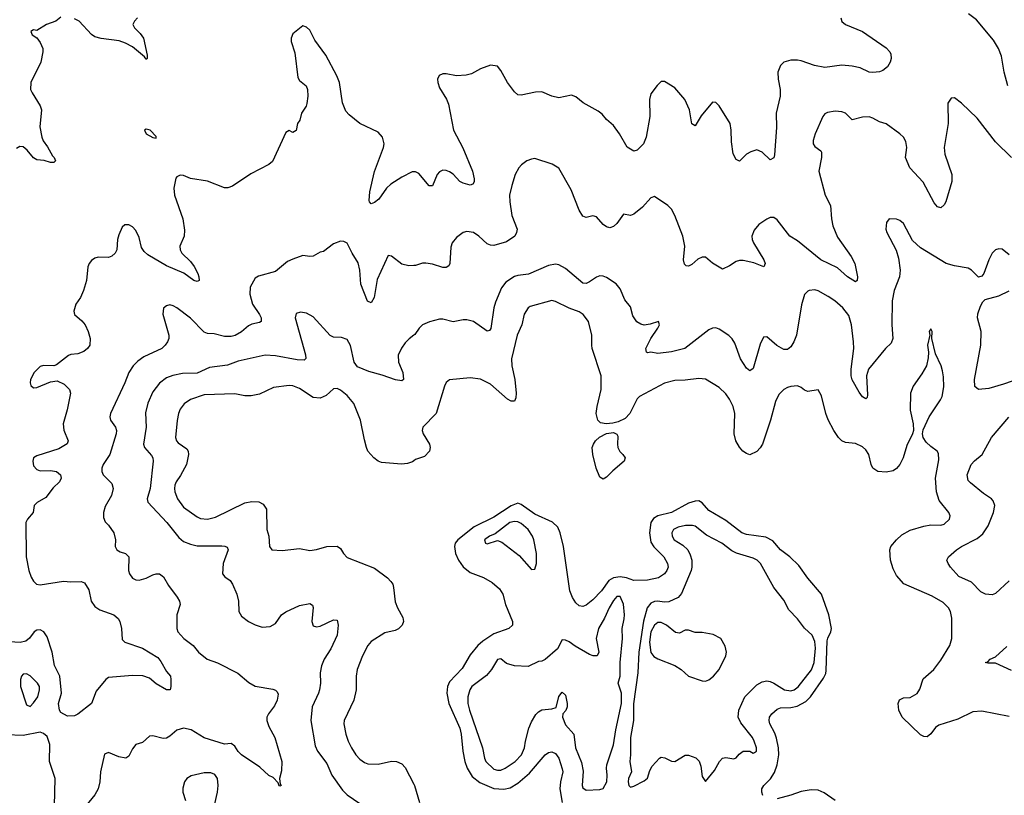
# Model space of a CAD drawing. Header units: inches. Extents: x 1771504 to 1971212, y 471788 to 643615.
# Tile 389 of 587: x 1877689 to 1883462, y 583092 to 587638. Entities that reach past the tile are written whole.
import ezdxf

# ---------------------------------------------------------------- set-up
doc = ezdxf.new("R2010")
doc.units = ezdxf.units.IN
doc.header["$MEASUREMENT"] = 0
doc.layers.add('B8578', color=7, linetype='Continuous')
doc.layers.add('B8588', color=7, linetype='Continuous')

msp = doc.modelspace()

# ---------------------------------------------------------------- linework, layer by layer
at = {"layer": 'B8578', "color": 5}
for points, elevation in [([(1877930, 587653.7), (1877902, 587630), (1877847.3, 587610), (1877790, 587574), (1877770, 587578), (1877754, 587570), (1877762, 587550), (1877790, 587532), (1877810, 587504.7), (1877825.5, 587470), (1877826, 587450), (1877814, 587390), (1877755.3, 587270), (1877753.7, 587230), (1877761.7, 587210), (1877810, 587134), (1877817.5, 587110), (1877807.7, 587010), (1877818.9, 586950), (1877827.5, 586927.5), (1877852.8, 586892.8), (1877881.1, 586841.1), (1877892.2, 586830), (1877899.1, 586810), (1877890, 586802), (1877870, 586800.5), (1877833.2, 586813.2), (1877790, 586817.7), (1877770, 586828), (1877733.4, 586873.4), (1877710, 586892.1), (1877690, 586894.8), (1877670, 586883.6)], 380), ([(1878380.3, 587650), (1878361.7, 587630), (1878352.9, 587610), (1878362, 587590), (1878396.5, 587556.5), (1878414.4, 587530), (1878436.1, 587430), (1878437.3, 587410), (1878433.3, 587406.7), (1878430, 587406.6), (1878421.3, 587421.3), (1878350, 587479.5), (1878310, 587501.3), (1878273.5, 587513.5), (1878167.3, 587527.3), (1878130, 587538.2), (1878110, 587551.1), (1878038, 587630), (1878010, 587644.1)], 380), ([(1880000, 586746), (1879990, 586745.6), (1879930, 586715.9), (1879865.5, 586674.5), (1879840.2, 586650), (1879794.7, 586585.3), (1879770, 586566.6), (1879750, 586559.5), (1879739.5, 586570), (1879738.4, 586578.4), (1879741.7, 586630), (1879768.7, 586748.7), (1879822.9, 586890), (1879825.7, 586910), (1879815.8, 586950), (1879790, 586979.8), (1879684.2, 587030), (1879621.2, 587081.2), (1879602.1, 587102.1), (1879581.4, 587150), (1879564.1, 587270), (1879548.4, 587308.4), (1879485.1, 587430), (1879419.1, 587519.1), (1879390, 587577.2), (1879370, 587594), (1879350, 587602), (1879290, 587555.3), (1879280.5, 587530), (1879281.6, 587510), (1879303.4, 587443.4), (1879320, 587300), (1879330, 587281.3), (1879368.2, 587250), (1879376, 587230), (1879377.8, 587190), (1879372.8, 587147.3), (1879368.8, 587131.2), (1879341, 587090), (1879331, 587050), (1879318, 587030), (1879310, 586988), (1879290, 586978), (1879270, 586988), (1879250, 586978), (1879172.3, 586807.7), (1879150, 586789.2), (1879045.3, 586734.7), (1878937.2, 586662.8), (1878910, 586652.3), (1878890, 586652.3), (1878790, 586692.4), (1878690, 586706.6), (1878650, 586724.2), (1878630, 586727.3), (1878610, 586718), (1878604.9, 586710), (1878592.9, 586650), (1878597.8, 586610), (1878645.3, 586470), (1878654.9, 586405.1), (1878653.7, 586370), (1878629, 586311), (1878630.3, 586290), (1878639.6, 586270), (1878690, 586220.3), (1878711.4, 586191.4), (1878733.6, 586150), (1878740.3, 586130), (1878740.7, 586110), (1878730, 586103.6), (1878710, 586109.8), (1878651.8, 586151.8), (1878550, 586195), (1878440.9, 586260.9), (1878419.2, 586279.2), (1878403.6, 586303.6), (1878390, 586360.7), (1878370, 586403.1), (1878350, 586423.1), (1878330, 586435.1), (1878305, 586435), (1878290, 586422.9), (1878270, 586378), (1878262.6, 586350), (1878258.9, 586290), (1878250, 586269.5), (1878230, 586251.6), (1878210, 586243.6), (1878150, 586246), (1878130, 586239.7), (1878110, 586227), (1878096.4, 586210), (1878088.9, 586190), (1878080.3, 586110), (1878062.6, 586050), (1878045.7, 586010), (1878018.9, 585970), (1878006, 585930), (1878010.6, 585910), (1878053.7, 585873.7), (1878073.7, 585850), (1878091.1, 585811.1), (1878102.6, 585770), (1878101.6, 585730), (1878087.7, 585710), (1878066.1, 585693.9), (1878030, 585680.5), (1877990, 585676.3), (1877974.8, 585670), (1877905.1, 585614.9), (1877890, 585609.3), (1877830, 585611.2), (1877810, 585605.1), (1877773.4, 585570), (1877753.4, 585530), (1877750.7, 585510), (1877754, 585494), (1877770, 585480.7), (1877790, 585483), (1877870, 585515.5), (1877910, 585520.5), (1877950, 585502), (1877980.5, 585470), (1877987.7, 585450), (1877968.6, 585351.4), (1877943.8, 585270), (1877947.9, 585232.1), (1877974.6, 585170), (1877967.6, 585152.4), (1877918, 585122), (1877790, 585081.6), (1877770.7, 585070), (1877765.7, 585050), (1877770, 585024), (1877790, 585001.3), (1877810, 584993.4), (1877870, 584996.5), (1877906, 584990), (1877928.2, 584970), (1877932.4, 584950), (1877922.4, 584930), (1877885.8, 584894.2), (1877843, 584837), (1877791.5, 584808.5), (1877773.6, 584790), (1877767.6, 584750), (1877735.1, 584710), (1877726.3, 584690), (1877727.7, 584490), (1877744, 584410), (1877757.5, 584370), (1877770, 584346.8), (1877787.6, 584330), (1877810, 584325.1), (1877946.1, 584346.1), (1877990, 584342.7), (1878050, 584346), (1878070, 584336.3), (1878095.4, 584295.4), (1878108.9, 584230), (1878130, 584198.4), (1878159, 584179), (1878240.7, 584150), (1878267.3, 584127.3), (1878277.1, 584110), (1878286.4, 584070), (1878290, 584005.5), (1878305.5, 583990), (1878410, 583954.4), (1878499, 583899), (1878517, 583877), (1878550, 583817.3), (1878573, 583790), (1878576.3, 583770), (1878576.3, 583730), (1878570.8, 583710), (1878550.3, 583709.7), (1878490, 583746), (1878450, 583779.3), (1878412, 583792), (1878350, 583794.7), (1878210, 583782.4), (1878194.9, 583770), (1878138, 583702), (1878110, 583629.6), (1878030, 583567), (1878010, 583558), (1877970, 583555.3), (1877930, 583577), (1877922.6, 583590), (1877917.2, 583630), (1877933.8, 583690), (1877923.9, 583790), (1877893.5, 583853.5), (1877879, 583930), (1877850, 584020.5), (1877831.6, 584050), (1877810, 584061.2), (1877790, 584059.8), (1877774.6, 584050), (1877746.8, 584013.2), (1877725.5, 583994.5), (1877692.2, 583987.8), (1877630, 583992.1)], 420), ([(1880000, 586197.2), (1879970, 586194.7), (1879930, 586205.1), (1879870, 586252.8), (1879850, 586255.6), (1879784.2, 586115.8), (1879766.7, 586010), (1879750, 585977.6), (1879728.8, 585988.8), (1879688.7, 586088.7), (1879683.9, 586170), (1879673.8, 586213.8), (1879637.6, 586270), (1879610, 586329.3), (1879590, 586338), (1879570, 586339.3), (1879530, 586323.7), (1879470, 586279.3), (1879450, 586276), (1879410, 586252.3), (1879390, 586249.4), (1879350, 586257), (1879290, 586235.1), (1879259.3, 586220.7), (1879190, 586162), (1879090, 586134.3), (1879070, 586122.9), (1879040.9, 586070), (1879038.6, 586030), (1879053.4, 585970), (1879094.5, 585910), (1879104.7, 585890), (1879104.4, 585870), (1879096.1, 585863.9), (1879050, 585853.5), (1879030, 585843.8), (1878990, 585808.9), (1878952.3, 585787.7), (1878930, 585781.7), (1878890, 585781), (1878830, 585796.8), (1878790, 585799.6), (1878770, 585807), (1878690, 585889.6), (1878610, 585949.6), (1878590, 585961.6), (1878570, 585967), (1878550, 585960.9), (1878532.8, 585947.2), (1878527.9, 585912.1), (1878564.6, 585790), (1878564.6, 585770), (1878555.3, 585750), (1878542.6, 585730), (1878522, 585710), (1878418, 585662), (1878382.6, 585637.4), (1878355.2, 585610), (1878329.2, 585570), (1878306.4, 585510), (1878222.6, 585330), (1878218.7, 585310), (1878222.4, 585290), (1878250.3, 585250), (1878256.5, 585230), (1878255.8, 585210), (1878217.3, 585090), (1878179.6, 585030), (1878171.5, 585010), (1878170.3, 584990), (1878178.3, 584970), (1878230, 584920.4), (1878236.9, 584890), (1878228.3, 584850), (1878190, 584785.2), (1878180.3, 584750), (1878180.5, 584720.5), (1878190, 584694.8), (1878210, 584674.8), (1878242, 584630), (1878250.5, 584590), (1878248.8, 584550), (1878258, 584530), (1878278.5, 584518.5), (1878310.7, 584510), (1878330.2, 584490.2), (1878327.6, 584410), (1878332.6, 584390), (1878350, 584363.7), (1878370, 584354.3), (1878390, 584352.9), (1878430, 584364), (1878470, 584384.2), (1878490, 584390.3), (1878510, 584390.3), (1878532.4, 584372.4), (1878561.5, 584321.5), (1878612.9, 584252.9), (1878626.4, 584230), (1878630.3, 584210), (1878610.2, 584150), (1878610.2, 584070), (1878616.9, 584050), (1878651.8, 584011.8), (1878707.2, 583970), (1878737.8, 583930), (1878788.8, 583890), (1878848.7, 583868.7), (1878968.2, 583808.2), (1879032.5, 583752.5), (1879070, 583732.2), (1879173.7, 583713.7), (1879190, 583707.7), (1879198.6, 583698.5), (1879204.4, 583684.4), (1879198.9, 583650), (1879183, 583617), (1879148.9, 583570), (1879138.9, 583550), (1879137.8, 583530), (1879150, 583495.5), (1879185, 583430), (1879227.1, 583290), (1879224.8, 583235.2), (1879213.4, 583190), (1879216.9, 583156.9), (1879222, 583150), (1879215.3, 583144.7), (1879210, 583146.6), (1879205.6, 583165.6), (1879175.8, 583195.8), (1879150, 583208.3), (1879096.4, 583256.4), (1878989.2, 583330), (1878970, 583349.2), (1878950, 583379.3), (1878930, 583395.1), (1878890, 583392.3), (1878770, 583428), (1878694.8, 583474.8), (1878650, 583486.3), (1878610, 583473.3), (1878570, 583438.4), (1878550, 583427.3), (1878530, 583425.1), (1878470, 583439.5), (1878450, 583438), (1878410, 583401.2), (1878370, 583389.2), (1878350, 583364), (1878330, 583321.2), (1878311.3, 583310), (1878270, 583316.9), (1878210, 583342), (1878186.9, 583333.1), (1878163.6, 583230), (1878159.2, 583170), (1878150.2, 583130), (1878130, 583095.1), (1878077.8, 583030)], 440), ([(1880000, 585788.7), (1879971.8, 585768.2), (1879950, 585744.5), (1879927.6, 585712.4), (1879908.6, 585671.4), (1879910.3, 585630), (1879935.8, 585570), (1879938.8, 585530), (1879930, 585521.2), (1879893.4, 585526.6), (1879814.9, 585554.9), (1879735.6, 585575.6), (1879670, 585603.6), (1879649.9, 585629.9), (1879628.7, 585728.7), (1879610, 585763.1), (1879575.3, 585775.3), (1879530, 585776.8), (1879510, 585786.8), (1879410, 585896.1), (1879370, 585917.6), (1879335.8, 585924.2), (1879310, 585915.1), (1879305.3, 585890), (1879365.8, 585674.2), (1879367, 585653), (1879357.6, 585642.4), (1879316.4, 585643.6), (1879190, 585668.2), (1879128.5, 585671.5), (1878970, 585636.8), (1878907.5, 585612.5), (1878801.4, 585598.6), (1878730, 585566.3), (1878644.7, 585564.7), (1878587.3, 585552.7), (1878550, 585538.2), (1878510, 585508.4), (1878470, 585456.3), (1878440.2, 585390), (1878426.7, 585333.3), (1878430.1, 585250), (1878415.2, 585150), (1878420.8, 585130), (1878463, 585083), (1878470.2, 585070), (1878472.1, 585050), (1878455.1, 584890), (1878437.4, 584830), (1878441.3, 584810), (1878551.5, 584690), (1878622.4, 584602.4), (1878650, 584580.2), (1878690, 584564.2), (1878730, 584555), (1878874.6, 584554.6), (1878892.9, 584552.9), (1878905.5, 584545.5), (1878911.6, 584530), (1878881.6, 584450), (1878878.3, 584390), (1878892, 584372), (1878923, 584350), (1878936.4, 584330), (1878961.6, 584270), (1878973, 584230), (1878973.4, 584170), (1878990, 584142.8), (1879030.4, 584110.4), (1879070.4, 584090.3), (1879110, 584077.1), (1879158.3, 584081.7), (1879190, 584099.1), (1879225.1, 584150), (1879250, 584168.2), (1879330, 584203.7), (1879390, 584215.8), (1879406.2, 584206.2), (1879410, 584192), (1879402, 584110), (1879410, 584084.9), (1879430, 584079.5), (1879450, 584082.6), (1879530, 584120.4), (1879550, 584118.8), (1879556, 584090), (1879550.3, 584030), (1879514.3, 583950), (1879474.9, 583890), (1879458.5, 583850), (1879451.3, 583810), (1879453.4, 583750), (1879446.9, 583710), (1879442, 583690), (1879403.2, 583610), (1879395.9, 583530), (1879421.4, 583381.4), (1879436.1, 583350), (1879490, 583278.4), (1879519.6, 583210), (1879582.5, 583122.6), (1879610, 583094), (1879684, 583044)], 460), ([(1880000, 585052.1), (1879993, 585047), (1879963.6, 585036.4), (1879927.7, 585032.3), (1879810, 585043.1), (1879790, 585051.1), (1879765.4, 585070), (1879731.1, 585110), (1879723.5, 585130), (1879710, 585176), (1879687.7, 585290), (1879648.3, 585388.3), (1879610, 585435.3), (1879570, 585467.4), (1879550, 585476.9), (1879530, 585475.4), (1879485.3, 585434.7), (1879450, 585419.9), (1879410, 585423.9), (1879330, 585476.2), (1879290, 585491.7), (1879270, 585493.8), (1879177.8, 585482.2), (1879095.9, 585444.1), (1879046.8, 585433.2), (1879010, 585433.5), (1878950, 585444.6), (1878770, 585439.9), (1878690, 585412.7), (1878653.4, 585386.6), (1878630, 585355.6), (1878619.7, 585330), (1878611.8, 585288.2), (1878603.5, 585190), (1878609.1, 585170), (1878618.5, 585158.5), (1878670, 585122), (1878677.6, 585110), (1878678.8, 585090), (1878667, 585030), (1878632.9, 584967.1), (1878607, 584930), (1878598.4, 584910), (1878596.8, 584890), (1878598.9, 584870), (1878615, 584830), (1878650, 584781.5), (1878730, 584723.8), (1878750, 584714.6), (1878790, 584710.1), (1878837.1, 584722.8), (1879010, 584806.5), (1879050, 584813.8), (1879091.3, 584811.3), (1879117.5, 584797.5), (1879137.2, 584770), (1879138.5, 584650), (1879150.2, 584610), (1879153.4, 584550), (1879167.7, 584530), (1879227.6, 584527.6), (1879330, 584539), (1879390, 584526), (1879430, 584532.2), (1879490.3, 584550.3), (1879550, 584551.8), (1879570, 584538), (1879587.4, 584510), (1879610, 584486.5), (1879770, 584423.1), (1879846.5, 584366.5), (1879865.7, 584345.7), (1879876, 584330), (1879881.5, 584310), (1879890, 584226), (1879904.2, 584190), (1879934.9, 584134.9), (1879938.9, 584110), (1879931.8, 584090), (1879910, 584068), (1879890, 584057.4), (1879830, 584043.6), (1879750, 583994), (1879730, 583969.5), (1879699.6, 583910), (1879668, 583830), (1879662, 583790), (1879661.6, 583710), (1879649.3, 583650), (1879591.5, 583530), (1879589.1, 583510), (1879601.3, 583450), (1879614.9, 583410), (1879634, 583370), (1879660.3, 583330), (1879683.2, 583303.2), (1879710, 583283.2), (1879730, 583276.9), (1879790, 583275), (1879870, 583292.7), (1879898, 583290), (1879930, 583277.1), (1879950, 583254), (1880000, 583157)], 480), ([(1877893.6, 583030), (1877896.9, 583190), (1877863.4, 583290), (1877865.9, 583390), (1877850, 583436.9), (1877830, 583454.3), (1877810, 583461.3), (1877710, 583441.6), (1877610, 583446)], 440), ([(1878808.2, 582930), (1878849.2, 583110), (1878853.9, 583150), (1878849.8, 583190), (1878833.8, 583213.8), (1878810, 583223.9), (1878770, 583223.4), (1878693.9, 583206.1), (1878669.5, 583190.5), (1878655.5, 583170), (1878646.7, 583133.3), (1878646.7, 583110), (1878662.1, 583062.1)], 460)]:
    msp.add_lwpolyline(points, dxfattribs=dict(at, elevation=elevation))
for points, elevation in [([(1878430, 586996), (1878421, 586990), (1878431.3, 586970), (1878470, 586947.3), (1878490, 586944.7), (1878490, 586954), (1878454, 586990)], 420), ([(1877730, 583803.5), (1877710, 583801.6), (1877700.3, 583790), (1877694.3, 583770), (1877694.7, 583730), (1877730, 583622), (1877750, 583613), (1877770, 583633.1), (1877795.6, 583670), (1877806, 583710), (1877805.1, 583730), (1877794, 583750), (1877750, 583792.8)], 440)]:
    msp.add_lwpolyline(points, close=True, dxfattribs=dict(at, elevation=elevation))
at = {"layer": 'B8588', "color": 5}
for points, elevation in [([(1883482, 587250), (1883460.7, 587330), (1883444.4, 587424.4), (1883428.5, 587468.5), (1883398.8, 587518.8), (1883298, 587638), (1883251.9, 587671.9)], 420), ([(1882503.2, 587650), (1882510, 587627), (1882530, 587610.3), (1882630, 587569), (1882770, 587474), (1882790, 587450.3), (1882795.7, 587435.7), (1882797.5, 587410), (1882792.6, 587390), (1882777.1, 587362.9), (1882750, 587341), (1882730, 587332.8), (1882690, 587328.4), (1882670, 587331.1), (1882616.3, 587356.3), (1882570, 587365), (1882509.2, 587370.8), (1882410, 587358.2), (1882348.9, 587368.9), (1882270, 587397.7), (1882250, 587400.5), (1882210, 587401.3), (1882170, 587389.4), (1882150, 587369.2), (1882134.4, 587330), (1882136, 587290), (1882147.1, 587230), (1882147.1, 587190), (1882123.6, 587090), (1882126.9, 587006.9), (1882114.1, 586845.9), (1882110, 586828.7), (1882090, 586817.2), (1882042.4, 586862.4), (1882010, 586874.5), (1881975.8, 586864.2), (1881950.4, 586849.6), (1881910, 586809), (1881890, 586819), (1881872.1, 586852.1), (1881861.7, 586921.7), (1881861.3, 586990), (1881855.1, 587030), (1881790, 587132.7), (1881770, 587153.2), (1881750, 587154), (1881685.3, 587074.7), (1881650, 587015.3), (1881630, 587028), (1881615.6, 587110), (1881589.6, 587170), (1881530, 587238.7), (1881470, 587275.3), (1881450, 587275.3), (1881426.6, 587253.4), (1881390, 587204), (1881381.1, 587170), (1881382.9, 587070), (1881362.8, 586950), (1881346.4, 586910), (1881310, 586874), (1881290, 586867.6), (1881250, 586891.6), (1881205.1, 586970), (1881170, 587019), (1881130, 587053.2), (1881104.2, 587084.2), (1881081.4, 587101.5), (1880992, 587150), (1880950, 587187), (1880924.4, 587195.6), (1880850, 587181.2), (1880810, 587189.3), (1880750, 587215.1), (1880712.5, 587212.5), (1880630, 587195.1), (1880610, 587198), (1880590, 587215.1), (1880549.7, 587270), (1880510, 587341.2), (1880490, 587366), (1880450, 587371.3), (1880390, 587349.7), (1880338.2, 587321.8), (1880307.6, 587312.4), (1880250, 587308.7), (1880190, 587321.6), (1880170, 587320.9), (1880148.4, 587311.6), (1880139.3, 587290), (1880140.3, 587270), (1880150, 587238.8), (1880192.1, 587172.1), (1880203.8, 587143.8), (1880233, 586990), (1880287.7, 586887.7), (1880343.8, 586750), (1880354.7, 586705.3), (1880353.1, 586686.9), (1880346.4, 586673.6), (1880330, 586668.5), (1880290, 586679.2), (1880269.6, 586690), (1880230, 586733.7), (1880210, 586747.1), (1880190, 586755.1), (1880170, 586755.5), (1880150, 586745.7), (1880136.9, 586730), (1880110, 586664.5), (1880090, 586664.2), (1880030, 586735.8), (1880010, 586746.4), (1880000, 586746)], 420), ([(1883503.7, 586830), (1883410, 586922.7), (1883302, 587062), (1883210, 587149.4), (1883170, 587179.3), (1883150, 587179), (1883130, 587148), (1883132.4, 587030), (1883108.2, 586890), (1883113.4, 586850), (1883153.1, 586730), (1883154.3, 586690), (1883118.7, 586570), (1883110, 586552.7), (1883090, 586536.2), (1883070, 586540.7), (1883050, 586564.5), (1882986.3, 586686.3), (1882908, 586770), (1882883.1, 586830), (1882889.8, 586890), (1882884.1, 586924.1), (1882870.6, 586950.6), (1882849.6, 586970), (1882770, 587028.5), (1882730, 587039.2), (1882690, 587062), (1882670, 587068.3), (1882630, 587067.6), (1882570, 587052), (1882530.8, 587090.8), (1882510, 587098.5), (1882470, 587101.7), (1882425.1, 587094.9), (1882410, 587086.6), (1882397.1, 587070), (1882352, 586970), (1882340.3, 586930), (1882340.4, 586910), (1882350, 586894), (1882386, 586870), (1882390, 586862), (1882390.4, 586830.3), (1882373.7, 586750), (1882411.6, 586610), (1882442.4, 586550), (1882448.2, 586470), (1882456.9, 586430), (1882484.1, 586364.1), (1882563.7, 586250), (1882584.4, 586210), (1882600.3, 586130), (1882599.3, 586110), (1882590, 586100.7), (1882542.6, 586130), (1882483.6, 586183.6), (1882386.9, 586230), (1882250, 586342.3), (1882204.2, 586370), (1882130, 586466), (1882110, 586478), (1882090, 586477.8), (1882070, 586469.8), (1882022.3, 586437.7), (1881995, 586404.9), (1881980.7, 586370), (1881982.8, 586350), (1881991.3, 586330), (1882051.8, 586230), (1882059.3, 586210), (1882051.3, 586190), (1881993.3, 586213.3), (1881930, 586226.3), (1881910, 586226.2), (1881890, 586221.2), (1881850, 586194.5), (1881810, 586176), (1881750, 586211.3), (1881710, 586245.7), (1881690, 586246.2), (1881665.9, 586234.1), (1881630, 586202.9), (1881610, 586192.7), (1881596, 586196), (1881586, 586206), (1881580.7, 586230), (1881588.2, 586310), (1881577.4, 586370), (1881530.9, 586490), (1881510, 586527.8), (1881489.8, 586549.8), (1881410, 586600.9), (1881390, 586594.5), (1881340, 586540), (1881290, 586498.3), (1881270, 586491.2), (1881230, 586498.4), (1881190, 586444.5), (1881170, 586425.1), (1881150, 586417.6), (1881130, 586423.6), (1881110, 586437), (1881070, 586482.7), (1881050, 586489.3), (1881010, 586479.3), (1880990, 586486), (1880970, 586521.2), (1880921.9, 586641.9), (1880850, 586767.8), (1880810.8, 586790.8), (1880710, 586824.2), (1880690, 586821.6), (1880662.8, 586810), (1880631.8, 586788.2), (1880615.5, 586770), (1880594, 586730), (1880574.1, 586665.9), (1880561.8, 586610), (1880562.4, 586570), (1880574, 586490), (1880605.3, 586410), (1880602.4, 586390), (1880591.5, 586368.5), (1880543.6, 586336.4), (1880470, 586314.2), (1880450, 586316.4), (1880430, 586325.1), (1880381.3, 586370), (1880350, 586391.1), (1880310, 586396.9), (1880288.9, 586391.1), (1880250, 586360.7), (1880225.3, 586330), (1880216.1, 586303.9), (1880211.4, 586208.6), (1880204.9, 586195.1), (1880190, 586185.6), (1880170, 586186.3), (1880110, 586204.8), (1880070, 586211.2), (1880050, 586211.3), (1880010, 586198), (1880000, 586197.2)], 440), ([(1883490, 586260.9), (1883450, 586292.7), (1883430, 586296), (1883410.5, 586289.5), (1883390.4, 586269.6), (1883370.4, 586229.7), (1883340.7, 586150), (1883330, 586134), (1883310, 586129), (1883270, 586169.2), (1883250, 586181.2), (1883170, 586195.6), (1883121.2, 586210), (1882970, 586301.1), (1882924.4, 586344.4), (1882870, 586444.5), (1882850, 586460.7), (1882830, 586469.5), (1882786, 586470), (1882770.6, 586449.4), (1882768, 586410), (1882773, 586390), (1882827.3, 586287.3), (1882840.6, 586240.6), (1882851.5, 586170), (1882846.5, 586130), (1882816.9, 586050), (1882805, 585990), (1882802.2, 585850), (1882808.2, 585770), (1882798.3, 585741.7), (1882764.6, 585710), (1882664.8, 585590), (1882653.7, 585550), (1882660.4, 585439.6), (1882656.7, 585423.3), (1882650, 585416), (1882630, 585427.3), (1882610, 585454), (1882570, 585527.3), (1882563.7, 585550), (1882563.2, 585590), (1882578.7, 585710), (1882578.4, 585750), (1882565, 585850), (1882550, 585903.6), (1882514.7, 585950), (1882468.2, 585990), (1882430, 586016.4), (1882370, 586048.4), (1882350, 586054.3), (1882318, 586050), (1882310, 586047.3), (1882290, 586026.6), (1882272.5, 585967.5), (1882242.6, 585790), (1882227.2, 585750), (1882210, 585720.5), (1882190, 585705.3), (1882170, 585704.1), (1882127.7, 585727.7), (1882070, 585779.5), (1882050, 585777.2), (1882030, 585737.2), (1881990, 585593.2), (1881970, 585580.9), (1881950, 585595.1), (1881914.7, 585650), (1881881.4, 585741.4), (1881867, 585767), (1881847.4, 585787.4), (1881790, 585825.1), (1881770, 585832.7), (1881750, 585829.5), (1881730, 585819.5), (1881588.2, 585711.8), (1881510, 585691.8), (1881430, 585681.7), (1881390, 585689.7), (1881370, 585685.7), (1881364.7, 585690), (1881359.3, 585710), (1881389.9, 585770.1), (1881430.5, 585830), (1881439.4, 585850), (1881434, 585870), (1881386.4, 585853.6), (1881350, 585847.8), (1881330, 585853.3), (1881307.7, 585867.7), (1881283.1, 585903.1), (1881270, 585955.1), (1881236.1, 585996.1), (1881210, 586061.6), (1881185.6, 586090), (1881130, 586126.6), (1881110, 586135.4), (1881090, 586137.4), (1881070, 586129.7), (1881030, 586101.1), (1881010, 586092.6), (1880990, 586094.3), (1880890, 586179.3), (1880850, 586200.9), (1880830, 586205.1), (1880790, 586197.6), (1880673.1, 586146.9), (1880610, 586139.3), (1880590, 586132.8), (1880540, 586100), (1880514.2, 586065.8), (1880478.3, 585981.7), (1880469.3, 585949.3), (1880452.1, 585827.9), (1880444.1, 585815.9), (1880430, 585811.6), (1880350, 585868.5), (1880310, 585878), (1880290, 585879.1), (1880230, 585867.6), (1880170, 585882.4), (1880150, 585882.4), (1880091.9, 585868.1), (1880050.4, 585849.6), (1880030.7, 585830), (1880006.6, 585793.4), (1880000, 585788.7)], 460), ([(1883490, 583553.8), (1883330, 583585.6), (1883278, 583582), (1883190, 583537.6), (1883077.3, 583502.7), (1883058, 583490), (1883030, 583451.6), (1883010, 583435.1), (1882990, 583435.8), (1882970, 583445.4), (1882863.5, 583550), (1882842.7, 583590), (1882839.7, 583630), (1882847.6, 583652.4), (1882870, 583663.1), (1882910, 583666), (1882951, 583689), (1882965.9, 583714.1), (1882985, 583775), (1883047.8, 583830), (1883090, 583884.9), (1883141.7, 583970), (1883154, 584010), (1883154.7, 584130), (1883145.7, 584170), (1883135.4, 584190), (1883102.9, 584222.9), (1883039, 584259), (1882871.8, 584331.8), (1882830, 584379.5), (1882810, 584419.5), (1882794.2, 584470), (1882790.9, 584530), (1882796.4, 584550), (1882830, 584590.3), (1882861.4, 584618.6), (1882910, 584646), (1882990, 584670.2), (1883030, 584677.3), (1883090, 584676), (1883110, 584681.7), (1883139.6, 584710), (1883145.1, 584730), (1883136.2, 584750), (1883080, 584820), (1883063.7, 584870), (1883058, 584950), (1883077.8, 585057.8), (1883075.6, 585095.6), (1883067.3, 585110), (1883030, 585136.4), (1883002.8, 585162.8), (1882986.6, 585190), (1882981.3, 585210), (1882985.7, 585234.3), (1883021, 585310), (1883087.8, 585410), (1883096.5, 585430), (1883106.3, 585486.3), (1883105.5, 585545.5), (1883100.1, 585580.1), (1883091.1, 585610), (1883058.7, 585678.7), (1883037.2, 585770), (1883038, 585810), (1883030, 585826), (1883022, 585810), (1883024.7, 585790), (1883011, 585730), (1883016.3, 585690), (1883015.2, 585655.2), (1883005.7, 585610), (1882978.3, 585561.7), (1882926.7, 585490), (1882911.6, 585448.5), (1882909.2, 585350), (1882927.6, 585270), (1882928.9, 585230), (1882924.2, 585210), (1882890, 585142), (1882868.3, 585070), (1882848.8, 585031.2), (1882830, 585008.4), (1882810, 584994.5), (1882770, 584985.6), (1882719.3, 584990), (1882691, 585010), (1882681.4, 585030), (1882667, 585090), (1882650, 585117.7), (1882630, 585135.3), (1882590, 585154.8), (1882530, 585159.6), (1882510, 585169.5), (1882490, 585189.5), (1882461.7, 585230), (1882430, 585292.3), (1882415.6, 585330), (1882390, 585433.2), (1882370, 585469.4), (1882310, 585458.9), (1882290, 585466), (1882270, 585482.9), (1882250, 585491.3), (1882210, 585488.4), (1882190, 585481.7), (1882168.5, 585470), (1882139.4, 585440.6), (1882119.6, 585400.4), (1882090.2, 585290), (1882044.2, 585150), (1882031.3, 585128.7), (1882010, 585107.3), (1881970, 585086.9), (1881950, 585094.7), (1881929.6, 585110), (1881910, 585131.8), (1881887.6, 585170), (1881878.2, 585210), (1881882.3, 585330), (1881871.4, 585370), (1881850, 585414.7), (1881830, 585444.4), (1881790, 585481.7), (1881710, 585530.9), (1881670, 585534.8), (1881590, 585524.6), (1881530, 585523.2), (1881470, 585508.1), (1881323.7, 585430), (1881310, 585415.1), (1881266.4, 585330), (1881238.5, 585301.5), (1881198.8, 585281.2), (1881167.2, 585272.8), (1881128.5, 585268.5), (1881094.9, 585274.9), (1881078.4, 585290), (1881069.8, 585330), (1881074, 585370), (1881098, 585470), (1881099, 585550), (1881046.4, 585710), (1881042.7, 585730), (1881043.9, 585790), (1881024.4, 585870), (1880993.6, 585910), (1880970, 585925.4), (1880910, 585947.7), (1880830, 585987.1), (1880810, 585991.6), (1880682.7, 585957.3), (1880670, 585949.8), (1880647.1, 585912.9), (1880632.8, 585850), (1880605.3, 585790), (1880573.6, 585650), (1880573.9, 585610), (1880592.5, 585530), (1880600.7, 585450), (1880598.9, 585421.1), (1880590, 585401.2), (1880570, 585402.9), (1880550, 585413.3), (1880450, 585501.3), (1880391.1, 585531.1), (1880330, 585538.3), (1880210, 585527.3), (1880190, 585511.2), (1880180.2, 585490), (1880131.5, 585330), (1880052.4, 585250), (1880048.4, 585230), (1880054.4, 585210), (1880091.8, 585150), (1880094.9, 585130), (1880091.6, 585108.5), (1880062.4, 585077.6), (1880010, 585059.5), (1880000, 585052.1)], 480), ([(1883665.7, 585574.3), (1883457.7, 585502.3), (1883370, 585476.4), (1883310, 585469.7), (1883287.9, 585487.9), (1883286.2, 585530), (1883323.5, 585730), (1883325.1, 585810), (1883304.7, 585890), (1883305.6, 585914.4), (1883321.1, 585958.9), (1883335.1, 585984.9), (1883350, 585997.3), (1883430, 586018.9), (1883490, 586049.1)], 460), ([(1883490, 584349.8), (1883410, 584274.8), (1883390, 584267.6), (1883351.8, 584271.8), (1883324.9, 584284.9), (1883270, 584340.9), (1883195.2, 584375.2), (1883146, 584430), (1883131.6, 584450), (1883125.1, 584470), (1883134, 584490), (1883180.5, 584530), (1883210, 584550.2), (1883302, 584598), (1883335.5, 584624.4), (1883367.7, 584672.3), (1883398.8, 584750), (1883405.3, 584790), (1883397.2, 584817.2), (1883386.3, 584830), (1883340.5, 584860.5), (1883262.8, 584922.8), (1883250, 584938), (1883244.8, 584970), (1883267.1, 585030), (1883286.8, 585053.2), (1883331.2, 585090), (1883386.2, 585190), (1883489, 585309)], 460), ([(1882046.6, 583090), (1882039.7, 583110), (1882040.5, 583130), (1882051.1, 583150), (1882090.9, 583189.1), (1882115.1, 583224.9), (1882129.1, 583270.9), (1882139.1, 583330), (1882137.8, 583370), (1882126.5, 583426.5), (1882116.5, 583456.5), (1882087.7, 583510), (1882082.5, 583530), (1882085.3, 583550), (1882098.3, 583570), (1882130, 583597.2), (1882150, 583603.8), (1882210, 583606.4), (1882246.6, 583613.4), (1882297.9, 583642.1), (1882325.4, 583670), (1882402.1, 583777.9), (1882414.4, 583805.6), (1882416.9, 583823.1), (1882423.4, 583996.6), (1882426.7, 584013.3), (1882445.4, 584050), (1882447.8, 584070), (1882432.2, 584150), (1882389.7, 584270), (1882310, 584364.7), (1882257.9, 584437.9), (1882204.7, 584490), (1882150, 584531.3), (1882104.2, 584584.2), (1882064.3, 584604.3), (1881950, 584621), (1881923, 584630), (1881830, 584703.2), (1881730, 584761.5), (1881690, 584806), (1881670, 584817.7), (1881650, 584816.8), (1881610, 584804.5), (1881510.4, 584749.6), (1881430, 584729.9), (1881405.5, 584714.5), (1881390, 584691), (1881381.3, 584630), (1881390, 584574.9), (1881407.8, 584547.8), (1881465, 584490), (1881488.1, 584450), (1881490.2, 584429.8), (1881484, 584410), (1881470.1, 584389.9), (1881433.5, 584366.5), (1881370, 584352.9), (1881290, 584351.2), (1881246.6, 584366.6), (1881210, 584373), (1881170, 584367.5), (1881143.7, 584350), (1881100.5, 584290), (1881050, 584238.4), (1881010, 584205.7), (1880990, 584198.3), (1880970, 584202), (1880950, 584220.5), (1880930, 584251.6), (1880915, 584290), (1880877, 584550), (1880858, 584630), (1880843.8, 584663.8), (1880813.6, 584693.6), (1880710, 584739.6), (1880630, 584796.4), (1880610, 584804.5), (1880570, 584789.4), (1880470, 584721.5), (1880354.4, 584665.6), (1880257.6, 584590), (1880242.3, 584570), (1880239.2, 584550), (1880243.9, 584510), (1880262, 584470), (1880290.1, 584430.1), (1880330, 584398.2), (1880408.1, 584368.1), (1880458.8, 584338.8), (1880502, 584302), (1880521.1, 584270), (1880536.5, 584210), (1880578, 584110), (1880577.6, 584090), (1880556.3, 584070), (1880470, 584038.3), (1880404.6, 583995.4), (1880375.4, 583970), (1880330, 583915.4), (1880284.1, 583835.9), (1880210, 583757.6), (1880197.7, 583730), (1880194, 583690), (1880205, 583630), (1880270, 583485.3), (1880278.3, 583450), (1880286.7, 583350), (1880299.3, 583290), (1880313.3, 583250), (1880341.5, 583201.5), (1880386.6, 583166.5), (1880470, 583131.1), (1880528.4, 583128.4), (1880564, 583136), (1880610, 583162.4), (1880677.5, 583222.5), (1880770, 583328.9), (1880790, 583342.6), (1880810, 583347), (1880830, 583337.4), (1880850, 583310.2), (1880870, 583247.3), (1880872.7, 583230), (1880859.3, 583170), (1880855.8, 583130), (1880870.1, 583050)], 520), ([(1883503.8, 583823.8), (1883410, 583866.3), (1883365.4, 583865.4), (1883349.2, 583870), (1883365.1, 583874.9), (1883379, 583890), (1883410, 583903), (1883476.5, 583963.5)], 460), ([(1880000, 583157), (1880003.6, 583150), (1880032.6, 583050)], 480), ([(1882470, 583061.2), (1882405.9, 583105.9), (1882370, 583122), (1882330, 583123.2), (1882270, 583114.3), (1882210, 583092.3), (1882130, 583070.9)], 520)]:
    msp.add_lwpolyline(points, dxfattribs=dict(at, elevation=elevation))
for points, elevation in [([(1881110, 584945.1), (1881090, 584957.2), (1881069.7, 585010), (1881050, 585088.7), (1881046, 585130), (1881052.5, 585150), (1881065.8, 585170), (1881088.2, 585191.8), (1881130, 585212.7), (1881170, 585217.6), (1881189.4, 585209.4), (1881196.9, 585196.9), (1881193.2, 585150), (1881196, 585130), (1881207.2, 585107.2), (1881226, 585090), (1881238.9, 585070), (1881232.9, 585050), (1881165.9, 584994.1), (1881130, 584956.9)], 480), ([(1880590, 584696.7), (1880562.8, 584690), (1880476.3, 584623.7), (1880442.8, 584610), (1880413.4, 584590), (1880421, 584570), (1880430, 584566.4), (1880490, 584585.3), (1880516.1, 584576.1), (1880617.7, 584497.7), (1880690, 584416), (1880710, 584418), (1880719.6, 584450), (1880718.3, 584510), (1880702.8, 584590), (1880695.5, 584610), (1880669.8, 584650), (1880630, 584686), (1880610, 584694.9)], 540), ([(1881634.2, 584674.2), (1881593.4, 584673.4), (1881550, 584664), (1881523.2, 584650), (1881512.8, 584630), (1881514.9, 584610), (1881526.9, 584590), (1881577.9, 584557.9), (1881605.7, 584530), (1881620.7, 584500.7), (1881629.6, 584470), (1881630.1, 584430), (1881625.1, 584410), (1881570, 584275.1), (1881549.6, 584250.4), (1881494, 584226), (1881470, 584224.5), (1881429.3, 584230.7), (1881410, 584228), (1881390, 584217.8), (1881368.3, 584191.7), (1881346.8, 584113.2), (1881319.9, 583930), (1881312.3, 583810), (1881288, 583628), (1881287.9, 583530), (1881270.6, 583430), (1881271.2, 583330), (1881266.5, 583290), (1881275.8, 583230), (1881259.1, 583190), (1881257.4, 583170), (1881261.3, 583150), (1881270, 583140.4), (1881290, 583146), (1881350, 583176), (1881370, 583191.3), (1881383.3, 583236.7), (1881396.9, 583263.1), (1881439.3, 583310), (1881450, 583314.9), (1881471.8, 583311.8), (1881510, 583292.7), (1881530, 583290.5), (1881590, 583327.7), (1881610, 583328), (1881652.4, 583312.4), (1881672.5, 583292.5), (1881682, 583262), (1881690, 583202), (1881710, 583172), (1881763.3, 583236.7), (1881792, 583290), (1881809.7, 583310.3), (1881830, 583313), (1881875.1, 583304.9), (1881890, 583311), (1881907.3, 583332.7), (1881930, 583350.7), (1881970, 583351.3), (1881990, 583338), (1881998, 583342), (1882008, 583350), (1882008.7, 583370), (1881995.6, 583410), (1881986, 583430), (1881916.2, 583516.2), (1881900.9, 583550), (1881905.8, 583590), (1881941.4, 583670), (1882010, 583738.5), (1882043.1, 583756.9), (1882070, 583763.2), (1882090, 583759.7), (1882110, 583749.3), (1882172.2, 583710), (1882210, 583704.6), (1882230, 583709.6), (1882253.3, 583726.7), (1882331.9, 583828.1), (1882347.1, 583870), (1882354.9, 583954.9), (1882350, 583994), (1882336.2, 584030), (1882291.2, 584071.2), (1882250, 584125.7), (1882198.9, 584178.9), (1882170, 584235.1), (1882110.6, 584310.6), (1882033.3, 584450), (1882012.4, 584470), (1881990, 584482.2), (1881890.9, 584510.9), (1881863.9, 584523.9), (1881805.1, 584570), (1881716.1, 584616), (1881650, 584669.8)], 540), ([(1881210, 584257.5), (1881190, 584256.8), (1881170, 584232.9), (1881144.6, 584190), (1881118.4, 584130), (1881082.2, 584070), (1881068.8, 584010), (1881083.7, 583930), (1881074.8, 583910), (1881051.4, 583908.6), (1881030, 583916.2), (1880945.1, 583965.1), (1880910, 583991.5), (1880890, 584002), (1880870, 584004), (1880842, 583950), (1880770, 583887.3), (1880750, 583878), (1880730, 583875.4), (1880670, 583846.3), (1880590, 583849.8), (1880543.8, 583863.8), (1880510, 583891.5), (1880490, 583887.3), (1880455.5, 583830), (1880426.3, 583793.7), (1880340.4, 583730), (1880328, 583710), (1880315.7, 583670), (1880317.4, 583630), (1880325.7, 583590), (1880403.2, 583370), (1880413.7, 583310), (1880422.3, 583290), (1880470, 583244.7), (1880490, 583238.4), (1880510, 583238.9), (1880535.8, 583250), (1880593.7, 583290), (1880631.9, 583330), (1880649.7, 583370), (1880654.7, 583410), (1880674.6, 583485.4), (1880690, 583523), (1880715.2, 583564.8), (1880730, 583581.6), (1880750, 583592.4), (1880810, 583598), (1880834.2, 583605.8), (1880850, 583671.3), (1880870, 583696), (1880890, 583678), (1880899.5, 583630), (1880899.5, 583610), (1880890.3, 583589.7), (1880873.4, 583570), (1880872, 583550), (1880890, 583505.7), (1880938.5, 583450), (1880947.8, 583370), (1880983.5, 583283.5), (1880993.5, 583233.5), (1880986.9, 583150), (1880990, 583136), (1881010, 583122.4), (1881090, 583126.8), (1881110, 583132.3), (1881132.3, 583170), (1881134.4, 583210), (1881128.7, 583250), (1881132.2, 583270), (1881171.4, 583388.6), (1881184, 583476), (1881217, 583630), (1881217.8, 583690), (1881198, 583750), (1881209.1, 583790), (1881209.8, 583870), (1881224, 584010), (1881220.7, 584070), (1881233.7, 584126.3), (1881234.6, 584150), (1881230, 584212.8)], 540), ([(1881430, 584104.4), (1881410, 584088.4), (1881389.8, 584050.2), (1881382.4, 583990), (1881390, 583928.2), (1881406.2, 583906.2), (1881430, 583892), (1881530, 583852.7), (1881566.8, 583830), (1881610.5, 583790.5), (1881690, 583763), (1881710, 583761.6), (1881730, 583768.2), (1881757, 583790), (1881789.5, 583830), (1881829.3, 583910), (1881833.2, 583930), (1881825.6, 583965.6), (1881799, 584010), (1881754.8, 584034.8), (1881690, 584045.2), (1881650, 584045.2), (1881610, 584059.5), (1881590, 584060.7), (1881557.4, 584042.6), (1881534.6, 584045.4), (1881481.6, 584090), (1881450, 584104)], 560)]:
    msp.add_lwpolyline(points, close=True, dxfattribs=dict(at, elevation=elevation))

doc.saveas('drawing.dxf')
